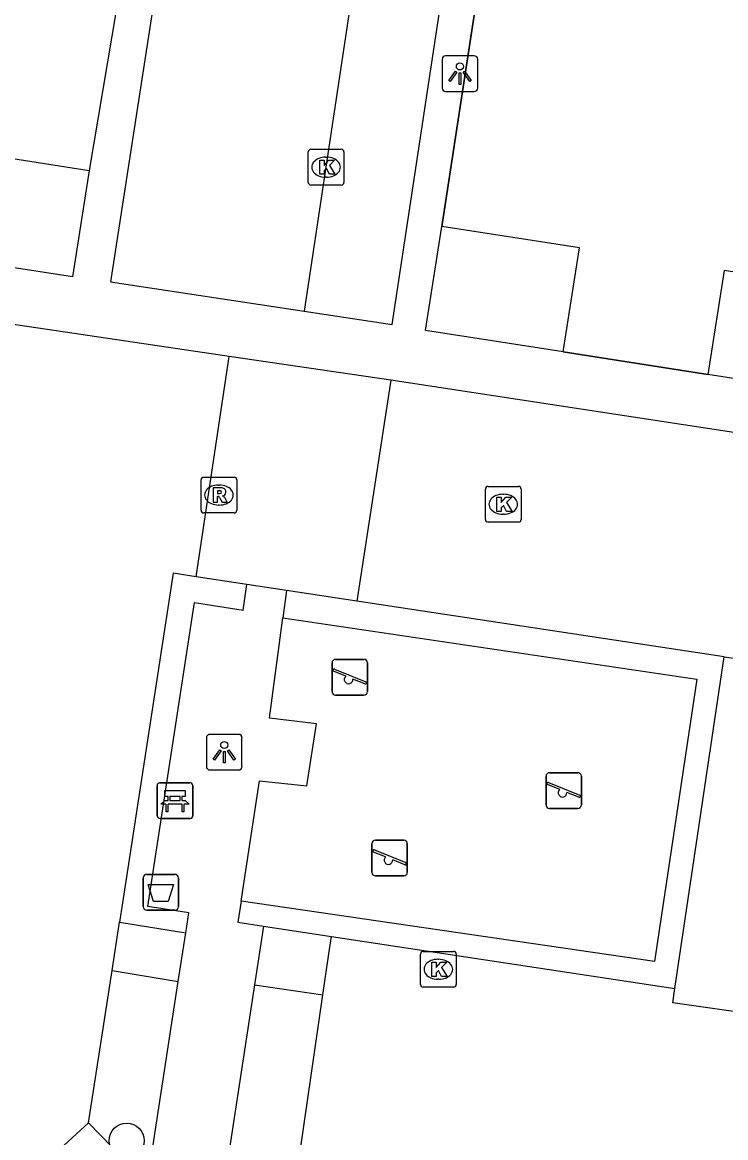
# Model space of a CAD drawing. Extents: x 162172 to 163187, y 382874 to 383684.
# Drawn here: x 162593.95 to 162613.64, y 383280.9 to 383312.12 of the extents above; entities that cross this region are included whole.
import ezdxf

# ---------------------------------------------------------------- set-up
doc = ezdxf.new("R2010")
doc.units = 0
for name, color, linetype in [('IMGEO_Afvalbak', 7, 'Continuous'), ('IMGEO_Bank', 7, 'Continuous'), ('IMGEO_Boom', 7, 'Continuous'), ('IMGEO_Haag', 7, 'Continuous'), ('IMGEO_Kolk', 7, 'Continuous'), ('IMGEO_Lichtpunt', 7, 'Continuous'), ('IMGEO_Muur', 7, 'Continuous'), ('IMGEO_Pand', 7, 'Continuous'), ('IMGEO_Parkeervlak_open', 7, 'Continuous'), ('IMGEO_Rijbaan_lokaal_open', 7, 'Continuous'), ('IMGEO_Rioolput', 7, 'Continuous'), ('IMGEO_Speelvoorziening', 7, 'Continuous'), ('IMGEO_Voetpad_onverhard', 7, 'Continuous'), ('IMGEO_Voetpad_open', 7, 'Continuous')]:
    doc.layers.add(name, color=color, linetype=linetype)

msp = doc.modelspace()

# ---------------------------------------------------------------- linework, layer by layer
at = {"layer": 'IMGEO_Afvalbak'}
for p, q in [((162597.335, 383287.367), (162597.335, 383288.167)), ((162597.335, 383288.167), (162597.335, 383287.367)), ((162597.435, 383288.267), (162598.225, 383288.267)), ((162598.225, 383288.267), (162597.435, 383288.267)), ((162598.325, 383288.167), (162598.325, 383287.367)), ((162598.325, 383287.367), (162598.325, 383288.167)), ((162598.225, 383287.267), (162597.435, 383287.267)), ((162597.435, 383287.267), (162598.225, 383287.267))]:
    msp.add_line(p, q, dxfattribs=at)
msp.add_lwpolyline([(162597.478, 383287.981), (162598.182, 383287.981), (162598.033, 383287.511), (162597.627, 383287.511), (162597.478, 383287.981)], dxfattribs=at)
for centre, start, end in [((162597.435, 383288.167), 90, 180), ((162597.435, 383288.167), 90, 180), ((162598.225, 383288.167), 0, 90), ((162598.225, 383288.167), 360, 90), ((162597.435, 383287.367), 180, 270), ((162597.435, 383287.367), 180, 270), ((162598.225, 383287.367), 270, 0), ((162598.225, 383287.367), 270, 0)]:
    msp.add_arc(centre, 0.1, start, end, dxfattribs=at)
at = {"layer": 'IMGEO_Bank'}
for p, q in [((162597.726, 383289.906), (162597.726, 383290.747)), ((162597.726, 383290.747), (162597.726, 383289.906)), ((162597.801, 383290.831), (162598.642, 383290.831)), ((162598.642, 383290.831), (162597.801, 383290.831)), ((162598.726, 383290.756), (162598.726, 383289.915)), ((162598.726, 383289.915), (162598.726, 383290.756)), ((162598.035, 383290.337), (162598.035, 383290.443)), ((162598.079, 383290.443), (162598.079, 383290.337)), ((162598.367, 383290.449), (162598.085, 383290.449)), ((162598.085, 383290.331), (162598.367, 383290.331)), ((162598.373, 383290.337), (162598.373, 383290.443)), ((162598.417, 383290.443), (162598.417, 383290.337)), ((162598.423, 383290.229), (162598.03, 383290.229)), ((162598.651, 383289.831), (162597.81, 383289.831)), ((162597.81, 383289.831), (162598.651, 383289.831))]:
    msp.add_line(p, q, dxfattribs=at)
for points in [[(162598.029, 383290.449), (162597.943, 383290.449), (162597.943, 383290.61), (162598.506, 383290.61), (162598.506, 383290.449), (162598.423, 383290.449)], [(162597.973, 383290.229), (162597.831, 383290.229), (162597.943, 383290.331), (162598.029, 383290.331)], [(162598.423, 383290.331), (162598.506, 383290.331), (162598.618, 383290.229), (162598.479, 383290.229)], [(162598.023, 383290.222), (162598.023, 383290.015), (162597.98, 383290.015), (162597.98, 383290.222)], [(162598.473, 383290.222), (162598.473, 383290.015), (162598.429, 383290.015), (162598.429, 383290.222)]]:
    msp.add_lwpolyline(points, dxfattribs=at)
for centre, radius, start, end in [((162597.804, 383290.753), 0.0779, 92.4484, 184.2845), ((162597.804, 383290.753), 0.0779, 92.4484, 184.2845), ((162598.648, 383290.753), 0.0779, 2.4484, 94.2845), ((162598.648, 383290.753), 0.0779, 2.4484, 94.2845), ((162598.028, 383290.442), 0.00671, 2.8957, 87.1043), ((162598.028, 383290.338), 0.00671, 272.8957, 357.1043), ((162598.085, 383290.442), 0.00671, 92.8957, 177.1043), ((162598.085, 383290.338), 0.00671, 182.8957, 267.1043), ((162598.367, 383290.442), 0.00671, 2.8957, 87.1043), ((162598.367, 383290.338), 0.00671, 272.8957, 357.1043), ((162598.424, 383290.442), 0.00671, 92.8957, 177.1043), ((162598.424, 383290.338), 0.00671, 182.8957, 267.1043), ((162597.973, 383290.222), 0.00671, 2.8957, 87.1043), ((162598.03, 383290.222), 0.00671, 92.8957, 177.1043), ((162598.422, 383290.222), 0.00671, 2.8957, 87.1043), ((162598.479, 383290.222), 0.00671, 92.8957, 177.1043), ((162597.804, 383289.909), 0.0779, 182.4484, 274.2845), ((162597.804, 383289.909), 0.0779, 182.4484, 274.2845), ((162598.648, 383289.909), 0.0779, 272.4484, 4.2845), ((162598.648, 383289.909), 0.0779, 272.4484, 4.2845)]:
    msp.add_arc(centre, radius, start, end, dxfattribs=at)
at = {"layer": 'IMGEO_Boom'}
msp.add_circle((162596.872, 383280.815), 0.489, dxfattribs=at)
at = {"layer": 'IMGEO_Haag'}
msp.add_lwpolyline([(162601.249, 383295.449), (162612.834, 383293.73), (162611.649, 383285.831), (162600.076, 383287.513)], dxfattribs=at)
at = {"layer": 'IMGEO_Kolk'}
for p, q in [((162601.955, 383307.636), (162601.955, 383308.488)), ((162602.03, 383308.562), (162602.882, 383308.562)), ((162602.956, 383308.488), (162602.956, 383307.636)), ((162602.443, 383308.342), (162602.468, 383308.342)), ((162602.466, 383307.782), (162602.441, 383307.782)), ((162602.882, 383307.562), (162602.03, 383307.562)), ((162606.916, 383298.2), (162606.916, 383299.052)), ((162606.991, 383299.126), (162607.843, 383299.126)), ((162607.917, 383299.052), (162607.917, 383298.2)), ((162607.404, 383298.906), (162607.429, 383298.906)), ((162607.843, 383298.126), (162606.991, 383298.126)), ((162607.427, 383298.346), (162607.402, 383298.346)), ((162605.098, 383285.183), (162605.098, 383286.035)), ((162605.173, 383286.109), (162606.025, 383286.109)), ((162606.099, 383286.035), (162606.099, 383285.183)), ((162605.586, 383285.889), (162605.611, 383285.889)), ((162605.609, 383285.329), (162605.584, 383285.329)), ((162606.025, 383285.109), (162605.173, 383285.109))]:
    msp.add_line(p, q, dxfattribs=at)
for points in [[(162601.955, 383307.636), (162601.955, 383308.488)], [(162602.03, 383308.562), (162602.882, 383308.562)], [(162602.956, 383308.488), (162602.956, 383307.636)], [(162602.276, 383308.262), (162602.399, 383308.262), (162602.399, 383308.111), (162602.529, 383308.262), (162602.693, 383308.262), (162602.547, 383308.111), (162602.7, 383307.862), (162602.548, 383307.862), (162602.463, 383308.026), (162602.399, 383307.959), (162602.399, 383307.862), (162602.276, 383307.862), (162602.276, 383308.262)], [(162602.882, 383307.562), (162602.03, 383307.562)], [(162606.916, 383298.2), (162606.916, 383299.052)], [(162606.991, 383299.126), (162607.843, 383299.126)], [(162607.917, 383299.052), (162607.917, 383298.2)], [(162607.237, 383298.826), (162607.36, 383298.826), (162607.36, 383298.675), (162607.49, 383298.826), (162607.654, 383298.826), (162607.508, 383298.675), (162607.661, 383298.426), (162607.509, 383298.426), (162607.424, 383298.59), (162607.36, 383298.523), (162607.36, 383298.426), (162607.237, 383298.426), (162607.237, 383298.826)], [(162607.843, 383298.126), (162606.991, 383298.126)], [(162605.098, 383285.183), (162605.098, 383286.035)], [(162605.173, 383286.109), (162606.025, 383286.109)], [(162606.099, 383286.035), (162606.099, 383285.183)], [(162605.419, 383285.809), (162605.542, 383285.809), (162605.542, 383285.658), (162605.672, 383285.809), (162605.836, 383285.809), (162605.69, 383285.658), (162605.843, 383285.409), (162605.691, 383285.409), (162605.606, 383285.573), (162605.542, 383285.506), (162605.542, 383285.409), (162605.419, 383285.409), (162605.419, 383285.809)], [(162606.025, 383285.109), (162605.173, 383285.109)]]:
    msp.add_lwpolyline(points, dxfattribs=at)
for centre, start, end in [((162602.032, 383308.486), 91.552, 178.448), ((162602.032, 383308.486), 91.552, 178.448), ((162602.88, 383308.486), 1.552, 88.448), ((162602.88, 383308.486), 1.552, 88.448), ((162602.032, 383307.638), 181.552, 268.448), ((162602.032, 383307.638), 181.552, 268.448), ((162602.88, 383307.638), 271.552, 358.448), ((162602.88, 383307.638), 271.552, 358.448), ((162606.993, 383299.05), 91.552, 178.448), ((162606.993, 383299.05), 91.552, 178.448), ((162607.841, 383299.05), 1.552, 88.448), ((162607.841, 383299.05), 1.552, 88.448), ((162606.993, 383298.202), 181.552, 268.448), ((162606.993, 383298.202), 181.552, 268.448), ((162607.841, 383298.202), 271.552, 358.448), ((162607.841, 383298.202), 271.552, 358.448), ((162605.175, 383286.033), 91.552, 178.448), ((162605.175, 383286.033), 91.552, 178.448), ((162606.023, 383286.033), 1.552, 88.448), ((162606.023, 383286.033), 1.552, 88.448), ((162605.175, 383285.185), 181.552, 268.448), ((162605.175, 383285.185), 181.552, 268.448), ((162606.023, 383285.185), 271.552, 358.448), ((162606.023, 383285.185), 271.552, 358.448)]:
    msp.add_arc(centre, 0.0765, start, end, dxfattribs=at)
for centre, major_axis, ratio, start_param, end_param in [((162602.442, 383308.062), (-0.387, 0.002), 0.722429, 4.712389, 7.853982), ((162602.467, 383308.062), (-0.39, 0.002), 0.717154, 1.570796, 4.712389), ((162607.403, 383298.626), (-0.387, 0.002), 0.722429, 4.712389, 7.853982), ((162607.428, 383298.626), (-0.39, 0.002), 0.717154, 1.570796, 4.712389), ((162605.585, 383285.609), (-0.387, 0.002), 0.722429, 4.712389, 7.853982), ((162605.61, 383285.609), (-0.39, 0.002), 0.717154, 1.570796, 4.712389)]:
    msp.add_ellipse(centre, major_axis=major_axis, ratio=ratio, start_param=start_param, end_param=end_param, dxfattribs=at)
at = {"layer": 'IMGEO_Lichtpunt'}
for p, q in [((162605.704, 383311.084), (162605.704, 383310.277)), ((162605.704, 383311.084), (162605.704, 383310.277)), ((162606.606, 383311.179), (162605.798, 383311.179)), ((162606.606, 383311.179), (162605.798, 383311.179)), ((162606.7, 383310.277), (162606.7, 383311.084)), ((162606.7, 383310.277), (162606.7, 383311.084)), ((162605.798, 383310.183), (162606.606, 383310.183)), ((162605.798, 383310.183), (162606.606, 383310.183)), ((162600.007, 383292.185), (162599.199, 383292.185)), ((162600.007, 383292.185), (162599.199, 383292.185)), ((162599.105, 383292.09), (162599.105, 383291.283)), ((162599.105, 383292.09), (162599.105, 383291.283)), ((162600.101, 383291.283), (162600.101, 383292.09)), ((162600.101, 383291.283), (162600.101, 383292.09)), ((162599.199, 383291.189), (162600.007, 383291.189)), ((162599.199, 383291.189), (162600.007, 383291.189))]:
    msp.add_line(p, q, dxfattribs=at)
for points in [[(162606.078, 383310.748), (162606.117, 383310.72), (162605.929, 383310.458), (162605.891, 383310.485), (162606.078, 383310.748)], [(162606.18, 383310.7), (162606.227, 383310.7), (162606.227, 383310.378), (162606.18, 383310.378), (162606.18, 383310.7)], [(162606.29, 383310.72), (162606.328, 383310.747), (162606.515, 383310.485), (162606.476, 383310.457), (162606.29, 383310.72)], [(162599.479, 383291.754), (162599.518, 383291.726), (162599.33, 383291.464), (162599.292, 383291.491), (162599.479, 383291.754)], [(162599.581, 383291.706), (162599.628, 383291.706), (162599.628, 383291.384), (162599.581, 383291.384), (162599.581, 383291.706)], [(162599.691, 383291.726), (162599.729, 383291.753), (162599.916, 383291.491), (162599.877, 383291.463), (162599.691, 383291.726)]]:
    msp.add_lwpolyline(points, dxfattribs=at)
for centre in [(162606.203, 383310.882), (162599.604, 383291.888)]:
    msp.add_circle(centre, 0.0994, dxfattribs=at)
for centre, start, end in [((162605.798, 383311.084), 90, 180), ((162605.798, 383311.084), 90, 180), ((162606.606, 383311.084), 0, 90), ((162606.606, 383311.084), 0, 90), ((162605.798, 383310.277), 180, 270), ((162605.798, 383310.277), 180, 270), ((162606.606, 383310.277), 270, 0), ((162606.606, 383310.277), 270, 360), ((162599.199, 383292.09), 90, 180), ((162599.199, 383292.09), 90, 180), ((162600.007, 383292.09), 0, 90), ((162600.007, 383292.09), 0, 90), ((162599.199, 383291.283), 180, 270), ((162599.199, 383291.283), 180, 270), ((162600.007, 383291.283), 270, 0), ((162600.007, 383291.283), 270, 360)]:
    msp.add_arc(centre, 0.0946, start, end, dxfattribs=at)
at = {"layer": 'IMGEO_Muur'}
for points in [[(162597.99, 383320.811), (162595.823, 383307.967)], [(162607.099, 383315.555), (162605.696, 383306.402)], [(162609.097, 383302.893), (162613.148, 383302.262)]]:
    msp.add_lwpolyline(points, dxfattribs=at)
at = {"layer": 'IMGEO_Pand'}
for points in [[(162591.426, 383305.6), (162591.89, 383308.58), (162595.823, 383307.967)], [(162595.823, 383307.967), (162595.359, 383304.988), (162591.426, 383305.6)], [(162609.097, 383302.893), (162605.243, 383303.492), (162605.696, 383306.402)], [(162609.097, 383302.893), (162609.549, 383305.803), (162605.696, 383306.402)], [(162617.024, 383304.64), (162613.601, 383305.172), (162613.148, 383302.262)], [(162616.571, 383301.73), (162613.148, 383302.262)]]:
    msp.add_lwpolyline(points, dxfattribs=at)
at = {"layer": 'IMGEO_Parkeervlak_open'}
msp.add_lwpolyline([(162612.224, 383285.071), (162613.597, 383294.36)], dxfattribs=at)
at = {"layer": 'IMGEO_Rijbaan_lokaal_open'}
for points in [[(162605.35, 383327.337), (162602.451, 383308.062), (162601.843, 383304.032)], [(162601.843, 383304.032), (162604.307, 383303.658), (162607.835, 383326.956)], [(162599.744, 383302.766), (162593.386, 383303.709)], [(162598.819, 383296.595), (162599.744, 383302.766)], [(162604.264, 383302.096), (162603.317, 383295.911)], [(162622.428, 383299.324), (162604.264, 383302.096)], [(162598.819, 383296.595), (162598.179, 383296.693), (162596.756, 383287.473), (162596.672, 383286.927)], [(162613.597, 383294.36), (162603.317, 383295.911)], [(162613.597, 383294.36), (162633.154, 383291.564), (162632.421, 383286.766), (162630.988, 383286.985), (162630.24, 383282.091), (162612.165, 383284.671), (162612.224, 383285.071)], [(162596.464, 383285.58), (162596.672, 383286.927)], [(162602.367, 383284.899), (162602.534, 383286.045), (162602.611, 383286.529)], [(162602.611, 383286.529), (162612.224, 383285.071)], [(162595.806, 383281.315), (162596.464, 383285.58)], [(162601.729, 383280.508), (162602.367, 383284.899)], [(162593.262, 383278.989), (162595.806, 383281.315)]]:
    msp.add_lwpolyline(points, dxfattribs=at)
at = {"layer": 'IMGEO_Rioolput'}
for p, q in [((162599.03, 383299.385), (162599.882, 383299.385)), ((162598.955, 383298.459), (162598.955, 383299.311)), ((162599.443, 383299.165), (162599.468, 383299.165)), ((162599.956, 383299.311), (162599.956, 383298.459)), ((162599.466, 383298.605), (162599.441, 383298.605)), ((162599.882, 383298.385), (162599.03, 383298.385))]:
    msp.add_line(p, q, dxfattribs=at)
for points in [[(162599.03, 383299.385), (162599.882, 383299.385)], [(162598.955, 383298.459), (162598.955, 383299.311)], [(162599.544, 383299.083), (162599.292, 383299.085), (162599.292, 383298.685)], [(162599.956, 383299.311), (162599.956, 383298.459)], [(162599.292, 383298.685), (162599.416, 383298.685), (162599.416, 383298.847), (162599.427, 383298.847)], [(162599.47, 383299.004), (162599.416, 383299.004), (162599.416, 383298.923)], [(162599.416, 383298.923), (162599.468, 383298.923)], [(162599.474, 383298.818), (162599.545, 383298.685), (162599.685, 383298.685), (162599.62, 383298.811)], [(162599.882, 383298.385), (162599.03, 383298.385)]]:
    msp.add_lwpolyline(points, dxfattribs=at)
for centre, radius, start, end in [((162599.032, 383299.309), 0.0765, 91.552, 178.448), ((162599.032, 383299.309), 0.0765, 91.552, 178.448), ((162599.88, 383299.309), 0.0765, 1.552, 88.448), ((162599.88, 383299.309), 0.0765, 1.552, 88.448), ((162599.543, 383298.973), 0.109, 350.3612, 89.416), ((162599.426, 383298.794), 0.0533, 26.0293, 88.6989), ((162599.452, 383299.112), 0.19, 274.7715, 282.9687), ((162599.476, 383298.908), 0.0964, 77.0061, 93.1865), ((162599.49, 383298.965), 0.0378, 276.6634, 79.6772), ((162599.541, 383298.973), 0.112, 277.5842, 350.9817), ((162599.525, 383298.758), 0.108, 29.5134, 73.7905), ((162599.032, 383298.461), 0.0765, 181.552, 268.448), ((162599.032, 383298.461), 0.0765, 181.552, 268.448), ((162599.88, 383298.461), 0.0765, 271.552, 358.448), ((162599.88, 383298.461), 0.0765, 271.552, 358.448)]:
    msp.add_arc(centre, radius, start, end, dxfattribs=at)
for centre, major_axis, ratio, start_param, end_param in [((162599.442, 383298.885), (-0.387, 0.002), 0.722429, 4.712389, 7.853982), ((162599.467, 383298.885), (-0.39, 0.002), 0.717154, 1.570796, 4.712389)]:
    msp.add_ellipse(centre, major_axis=major_axis, ratio=ratio, start_param=start_param, end_param=end_param, dxfattribs=at)
at = {"layer": 'IMGEO_Speelvoorziening'}
for p, q in [((162602.622, 383293.385), (162602.622, 383294.185)), ((162602.622, 383294.185), (162602.622, 383293.385)), ((162602.722, 383294.285), (162603.512, 383294.285)), ((162603.512, 383294.285), (162602.722, 383294.285)), ((162603.612, 383294.185), (162603.612, 383293.385)), ((162603.612, 383293.385), (162603.612, 383294.185)), ((162603.005, 383293.813), (162602.666, 383293.95)), ((162602.691, 383294.01), (162603.567, 383293.657)), ((162603.543, 383293.597), (162603.203, 383293.734)), ((162603.512, 383293.285), (162602.722, 383293.285)), ((162602.722, 383293.285), (162603.512, 383293.285)), ((162608.613, 383290.213), (162608.613, 383291.013)), ((162608.613, 383291.013), (162608.613, 383290.213)), ((162608.713, 383291.113), (162609.503, 383291.113)), ((162609.503, 383291.113), (162608.713, 383291.113)), ((162609.603, 383291.013), (162609.603, 383290.213)), ((162609.603, 383290.213), (162609.603, 383291.013)), ((162608.996, 383290.641), (162608.657, 383290.778)), ((162608.682, 383290.838), (162609.558, 383290.485)), ((162609.534, 383290.425), (162609.194, 383290.562)), ((162609.503, 383290.113), (162608.713, 383290.113)), ((162608.713, 383290.113), (162609.503, 383290.113)), ((162603.739, 383288.325), (162603.739, 383289.125)), ((162603.739, 383289.125), (162603.739, 383288.325)), ((162603.839, 383289.225), (162604.629, 383289.225)), ((162604.629, 383289.225), (162603.839, 383289.225)), ((162604.729, 383289.125), (162604.729, 383288.325)), ((162604.729, 383288.325), (162604.729, 383289.125)), ((162604.122, 383288.753), (162603.783, 383288.89)), ((162603.808, 383288.95), (162604.684, 383288.597)), ((162604.66, 383288.537), (162604.32, 383288.674)), ((162604.629, 383288.225), (162603.839, 383288.225)), ((162603.839, 383288.225), (162604.629, 383288.225))]:
    msp.add_line(p, q, dxfattribs=at)
for centre, radius, start, end in [((162602.722, 383294.185), 0.1, 90, 180), ((162602.722, 383294.185), 0.1, 90, 180), ((162603.512, 383294.185), 0.1, 0, 90), ((162603.512, 383294.185), 0.1, 360, 90), ((162602.679, 383293.98), 0.0327, 68.078, 248.078), ((162603.084, 383293.723), 0.12, 130.9928, 5.1632), ((162603.555, 383293.627), 0.0327, 248.078, 68.078), ((162602.722, 383293.385), 0.1, 180, 270), ((162602.722, 383293.385), 0.1, 180, 270), ((162603.512, 383293.385), 0.1, 270, 0), ((162603.512, 383293.385), 0.1, 270, 0), ((162608.713, 383291.013), 0.1, 90, 180), ((162608.713, 383291.013), 0.1, 90, 180), ((162609.503, 383291.013), 0.1, 0, 90), ((162609.503, 383291.013), 0.1, 360, 90), ((162608.67, 383290.808), 0.0327, 68.078, 248.078), ((162609.075, 383290.551), 0.12, 130.9928, 5.1632), ((162609.546, 383290.455), 0.0327, 248.078, 68.078), ((162608.713, 383290.213), 0.1, 180, 270), ((162608.713, 383290.213), 0.1, 180, 270), ((162609.503, 383290.213), 0.1, 270, 0), ((162609.503, 383290.213), 0.1, 270, 0), ((162603.839, 383289.125), 0.1, 90, 180), ((162603.839, 383289.125), 0.1, 90, 180), ((162604.629, 383289.125), 0.1, 0, 90), ((162604.629, 383289.125), 0.1, 360, 90), ((162603.796, 383288.92), 0.0327, 68.078, 248.078), ((162604.201, 383288.663), 0.12, 130.9928, 5.1632), ((162604.672, 383288.567), 0.0327, 248.078, 68.078), ((162603.839, 383288.325), 0.1, 180, 270), ((162603.839, 383288.325), 0.1, 180, 270), ((162604.629, 383288.325), 0.1, 270, 0), ((162604.629, 383288.325), 0.1, 270, 0)]:
    msp.add_arc(centre, radius, start, end, dxfattribs=at)
at = {"layer": 'IMGEO_Voetpad_onverhard'}
for points in [[(162596.672, 383286.927), (162598.526, 383286.626)], [(162600.7, 383286.819), (162602.611, 383286.529)], [(162596.464, 383285.58), (162598.317, 383285.268)], [(162600.45, 383285.176), (162602.367, 383284.899)]]:
    msp.add_lwpolyline(points, dxfattribs=at)
at = {"layer": 'IMGEO_Voetpad_open'}
for points in [[(162600.021, 383328.154), (162596.417, 383304.853), (162601.843, 383304.032)], [(162597.99, 383320.811), (162595.823, 383307.967)], [(162605.696, 383306.402), (162607.099, 383315.555)], [(162613.148, 383302.262), (162609.097, 383302.893)], [(162604.264, 383302.096), (162599.744, 383302.766)], [(162600.241, 383296.376), (162598.819, 383296.595)], [(162598.526, 383286.626), (162598.612, 383287.186), (162597.466, 383287.363), (162598.775, 383295.873), (162600.132, 383295.664), (162600.241, 383296.376)], [(162601.351, 383296.208), (162600.241, 383296.376)], [(162601.351, 383296.208), (162601.249, 383295.449)], [(162603.317, 383295.911), (162601.351, 383296.208)], [(162600.076, 383287.513), (162600.596, 383290.881), (162601.917, 383290.749), (162602.187, 383292.478), (162600.874, 383292.641), (162601.249, 383295.449)], [(162600.076, 383287.513), (162599.986, 383286.927), (162600.7, 383286.819)], [(162598.317, 383285.268), (162598.526, 383286.626)], [(162600.7, 383286.819), (162600.45, 383285.176)], [(162595.806, 383281.315), (162596.465, 383280.631), (162597.576, 383280.452), (162598.317, 383285.268)], [(162600.45, 383285.176), (162599.213, 383277.059), (162600.48, 383275.65)]]:
    msp.add_lwpolyline(points, dxfattribs=at)

doc.saveas('drawing.dxf')
